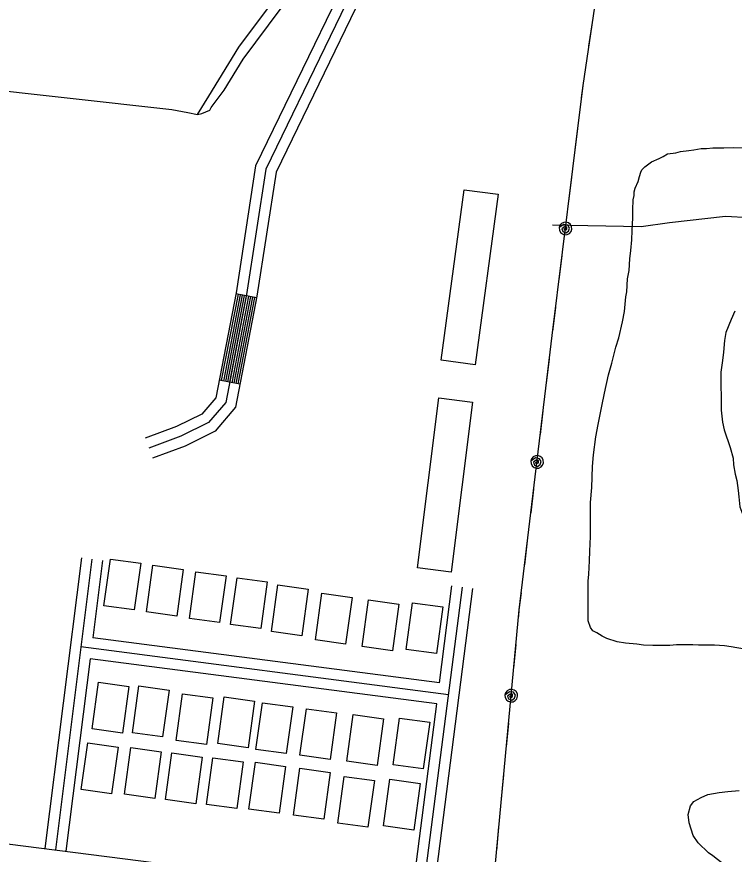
# Model space of a CAD drawing. Extents: x 3297735 to 3335592, y 670436 to 695807.
# Drawn here: x 3329828 to 3330846, y 686559 to 687748 of the extents above; entities that cross this region are included whole.
import ezdxf

# ---------------------------------------------------------------- set-up
doc = ezdxf.new("R2010")
doc.units = 0
for name, color, linetype in [('V-BLDG-OTLN', 7, 'Continuous'), ('V-ROAD-CNTR', 7, 'Continuous'), ('V-SITE-VEGE', 7, 'Continuous'), ('V-TOPO-SHOR', 7, 'Continuous'), ('V-UTIL-LINE', 7, 'Continuous')]:
    doc.layers.add(name, color=color, linetype=linetype)

msp = doc.modelspace()

# ---------------------------------------------------------------- linework, layer by layer
at = {"layer": 'V-BLDG-OTLN'}
for points in [[(3330430, 687260.3), (3330462.6, 687502.5), (3330510.9, 687496), (3330478.3, 687253.8)], [(3330396.5, 686965.4), (3330426.9, 687206.8), (3330474.6, 687200.8), (3330444.3, 686959.3)], [(3329951.4, 686911.7), (3329960.6, 686978), (3330003.6, 686972.1), (3329994.4, 686905.8)], [(3330011.9, 686902.9), (3330021, 686969.2), (3330064, 686963.2), (3330054.9, 686897)], [(3330072.6, 686893.7), (3330081.7, 686960), (3330124.7, 686954.1), (3330115.5, 686887.8)], [(3330131.2, 686885.3), (3330140.3, 686951.5), (3330183.3, 686945.6), (3330174.2, 686879.4)], [(3330189.2, 686875.1), (3330198.4, 686941.4), (3330241.4, 686935.5), (3330232.2, 686869.2)], [(3330251.5, 686863.2), (3330260.7, 686929.4), (3330303.6, 686923.5), (3330294.5, 686857.2)], [(3330317.9, 686853.8), (3330327, 686920.1), (3330370, 686914.2), (3330360.9, 686847.9)], [(3330380.4, 686849.8), (3330389.6, 686916), (3330432.6, 686910.1), (3330423.4, 686843.8)], [(3329934.6, 686736.8), (3329943.7, 686803.1), (3329986.7, 686797.2), (3329977.6, 686730.9)], [(3329991.7, 686731.5), (3330000.8, 686797.8), (3330043.8, 686791.8), (3330034.7, 686725.6)], [(3330053.9, 686720.6), (3330063, 686786.8), (3330106, 686780.9), (3330096.9, 686714.6)], [(3330112.9, 686716.1), (3330122.1, 686782.4), (3330165.1, 686776.4), (3330155.9, 686710.2)], [(3330167.2, 686707.8), (3330176.3, 686774.1), (3330219.3, 686768.1), (3330210.2, 686701.9)], [(3330229.6, 686699.4), (3330238.7, 686765.6), (3330281.7, 686759.7), (3330272.6, 686693.4)], [(3330296, 686690.9), (3330305.2, 686757.1), (3330348.2, 686751.2), (3330339, 686684.9)], [(3330361.8, 686685.9), (3330370.9, 686752.2), (3330413.9, 686746.3), (3330404.7, 686680)], [(3329919.2, 686650.7), (3329928.4, 686716.9), (3329971.4, 686711), (3329962.2, 686644.7)], [(3329980.6, 686644), (3329989.7, 686710.3), (3330032.7, 686704.4), (3330023.6, 686638.1)], [(3330038.8, 686636.4), (3330047.9, 686702.7), (3330090.9, 686696.7), (3330081.8, 686630.5)], [(3330097, 686629.6), (3330106.1, 686695.8), (3330149.1, 686689.9), (3330140, 686623.6)], [(3330157.2, 686623.1), (3330166.3, 686689.4), (3330209.3, 686683.4), (3330200.2, 686617.2)], [(3330220.4, 686614.6), (3330229.6, 686680.9), (3330272.6, 686674.9), (3330263.4, 686608.7)], [(3330283.2, 686603.2), (3330292.3, 686669.5), (3330335.3, 686663.5), (3330326.2, 686597.3)], [(3330348.1, 686599.2), (3330357.3, 686665.4), (3330400.3, 686659.5), (3330391.1, 686593.2)]]:
    msp.add_lwpolyline(points, close=True, dxfattribs=at)
at = {"layer": 'V-ROAD-CNTR'}
for p, q in [((3330168.2, 687349), (3330138.8, 687354.7)), ((3330144.5, 687226.2), (3330115.1, 687231.9))]:
    msp.add_line(p, q, dxfattribs=at)
for points in [[(3330398.8, 687974), (3330364, 687908.8), (3330181.2, 687531.9), (3330153.9, 687353.8), (3330124.2, 687200.4), (3330099.9, 687172), (3330060.6, 687152.4), (3330015.1, 687135.5)], [(3330376.4, 687963.9), (3330350.6, 687915.6), (3330166.7, 687536.4), (3330139.1, 687356.3), (3330110.3, 687207.2), (3330090.4, 687184), (3330054.6, 687166.2), (3330009.8, 687149.5)], [(3330406.5, 687956.6), (3330377.3, 687902), (3330195.7, 687527.4), (3330168.6, 687351.2), (3330138.2, 687193.7), (3330109.3, 687159.9), (3330066.6, 687138.6), (3330020.3, 687121.4)], [(3330141.7, 687354.1), (3330118, 687231.4)], [(3330144.7, 687353.5), (3330120.9, 687230.8)], [(3330147.6, 687353), (3330123.9, 687230.2)], [(3330150.5, 687352.4), (3330126.8, 687229.7)], [(3330153.5, 687351.8), (3330129.8, 687229.1)], [(3330156.4, 687351.3), (3330132.7, 687228.5)], [(3330159.4, 687350.7), (3330135.7, 687228)], [(3330162.3, 687350.1), (3330138.6, 687227.4)], [(3330165.3, 687349.5), (3330141.6, 687226.8)], [(3329919.5, 686979.8), (3329867.6, 686566.8)], [(3329934.4, 686977.9), (3329882.5, 686565)], [(3329949.3, 686976), (3329935.5, 686866.3)], [(3330403.6, 686498.5), (3330460.3, 686938.2)], [(3330427.6, 686802.1), (3330445.4, 686940.1)], [(3330418.5, 686496.6), (3330475.2, 686936.3)], [(3330427.6, 686802.1), (3329935.5, 686866.3)], [(3330440.6, 686785.2), (3329918.8, 686853.3)], [(3329931.8, 686836.5), (3329897.4, 686563.1)], [(3330423.8, 686772.3), (3329931.8, 686836.5)], [(3330388.7, 686500.4), (3330423.8, 686772.3)], [(3328717, 686709.6), (3329342.7, 686634), (3330356.3, 686504.4), (3330932.4, 686432.7)]]:
    msp.add_lwpolyline(points, dxfattribs=at)
at = {"layer": 'V-SITE-VEGE'}
for points in [[(3330702.3, 687462.4), (3330702.2, 687474.2), (3330702.8, 687488), (3330704.1, 687494.2), (3330704.1, 687499.7), (3330705.4, 687504.6), (3330709.5, 687514.3), (3330711.5, 687521.2), (3330713.6, 687527.5), (3330714.9, 687530.9), (3330719, 687535.1), (3330723.1, 687537.9), (3330728.6, 687542.1), (3330739.7, 687547), (3330745.2, 687549.8), (3330751.4, 687553.3), (3330763.1, 687554.8), (3330770, 687556.9), (3330781.7, 687558.4), (3330788.6, 687559.1), (3330799, 687561.3), (3330806.6, 687561.3), (3330815.6, 687562.1), (3330831.4, 687562.2), (3330845.3, 687562.3), (3330868.8, 687561.8)], [(3330860.4, 686850), (3330841.7, 686853.4), (3330832, 686854.7), (3330818.2, 686855.9), (3330795.4, 686855.8), (3330787.1, 686856.4), (3330764.3, 686856.2), (3330754.6, 686855.5), (3330730.4, 686855.3), (3330717.3, 686855.9), (3330707.6, 686857.2), (3330691.7, 686858.4), (3330679.9, 686860.4), (3330665.4, 686865.1), (3330658.5, 686868.5), (3330650.8, 686873.3), (3330645.3, 686876), (3330641.8, 686880.9), (3330638.9, 686890.5), (3330638.5, 686946.5), (3330639.8, 686956.8), (3330640.4, 686975.5), (3330641, 686989.3), (3330642.2, 687010.1), (3330641.8, 687058.4), (3330643.7, 687079.9), (3330644.9, 687109.6), (3330646.1, 687126.2), (3330649.4, 687151.8), (3330652.7, 687169.1), (3330658, 687195.4), (3330662.1, 687213.4), (3330667.4, 687239.7), (3330672.1, 687256.3), (3330678.1, 687279.1), (3330682.2, 687292.3), (3330687.5, 687315.1), (3330690.2, 687329.7), (3330692.1, 687350.4), (3330693.4, 687357.3), (3330694.7, 687376), (3330696.7, 687387.7), (3330697.9, 687404.3), (3330699.2, 687416.1), (3330700.5, 687431.3), (3330701.1, 687444.4), (3330702.3, 687462.4)], [(3330847, 687330.2), (3330841.6, 687318.4), (3330834.1, 687299.7), (3330832.1, 687288.6), (3330830.9, 687272), (3330829.6, 687260.2), (3330827, 687243.6), (3330827.4, 687189.7), (3330829.6, 687172.5), (3330831.7, 687161.5)], [(3330831.7, 687161.5), (3330840.2, 687136.6), (3330844.5, 687121.5), (3330845.2, 687111.8), (3330847.4, 687098.7), (3330849.6, 687089.7), (3330851.7, 687075.2), (3330852.5, 687066.3), (3330854, 687052.4), (3330870.9, 687007)], [(3330851.8, 686529.4), (3330833, 686543), (3330815.6, 686556.7), (3330809.4, 686560.8), (3330794.8, 686575.2), (3330787.8, 686585.5), (3330782.1, 686603.5), (3330780.6, 686615.2), (3330784, 686627.7), (3330788.8, 686633.9), (3330799.1, 686639.5), (3330808.7, 686643.7), (3330824.6, 686646.6), (3330837, 686648.1), (3330852.9, 686649.6)]]:
    msp.add_lwpolyline(points, dxfattribs=at)
at = {"layer": 'V-TOPO-SHOR'}
for points in [[(3330084, 687609.3), (3330100.3, 687635.5), (3330142.8, 687704.9), (3330268.2, 687872.9), (3330328.4, 687964.4), (3330342.3, 687965.6), (3330349.7, 687961.9)], [(3330084, 687609.3), (3330090.2, 687610.8), (3330101.8, 687615.6), (3330103.8, 687619.1), (3330122.1, 687643.9), (3330149.1, 687687.9), (3330221, 687784.9), (3330312.4, 687906.8), (3330344.2, 687956.3), (3330349.7, 687961.9)], [(3328956.2, 687752.7), (3329061, 687737.8), (3329185.7, 687723.7), (3329276.8, 687714.8), (3329322.8, 687706.9), (3329346.8, 687700.2), (3329390.7, 687690.3), (3329417.4, 687689.1), (3329438.6, 687689.3), (3329472.8, 687691.6), (3329607.1, 687668.7), (3329638.7, 687663.5), (3329653.4, 687662.5), (3329662.6, 687662.9), (3329670.1, 687666.4), (3329685.2, 687667.2), (3329754.5, 687649.3), (3330047.7, 687616.6), (3330070.3, 687612), (3330084, 687609.3)], [(3330754.1, 687456.1), (3330833.8, 687464.9), (3330867.3, 687463.1), (3330899.4, 687456.5), (3331011.5, 687429.4), (3331045.7, 687420.8), (3331081.1, 687422.4), (3331102.9, 687423.3), (3331126.2, 687420.7), (3331143.9, 687417.5), (3331152.8, 687415.5), (3331165.8, 687411.5), (3331173.3, 687406.8), (3331236.8, 687317.9)], [(3330588.3, 687452.8), (3330713.9, 687450.3), (3330754.1, 687456.1)]]:
    msp.add_lwpolyline(points, dxfattribs=at)
at = {"layer": 'V-UTIL-LINE'}
for points in [[(3330475, 685655.1), (3330447.7, 685743.3), (3330401.5, 685941.4), (3330443.1, 686234.1), (3330505.3, 686525.7), (3330541, 686906), (3330587.8, 687295.4), (3330631.5, 687650.3), (3330688.9, 688037.2), (3330544.4, 688246.5), (3330445.8, 688552.1), (3329849.5, 689477.3), (3329408, 690171.6), (3328970.9, 690864.9), (3328673.3, 691304), (3328183.4, 692092.3), (3327926.6, 692482.3), (3327675, 692862.7), (3327176.6, 693626), (3326955.5, 694013.2), (3326951.1, 694022.1)], [(3330639.8, 687706.4), (3330644.8, 687740)], [(3330629.4, 687633.1), (3330631.5, 687650.3), (3330634, 687666.8)], [(3330620.4, 687559.7), (3330624.5, 687593.5)], [(3330611.3, 687486.3), (3330615.5, 687520)], [(3330606.6, 687447.6), (3330604, 687446.2), (3330606.1, 687445.2), (3330608.5, 687446.5), (3330608.5, 687449.4), (3330605.2, 687450), (3330601.4, 687447.2), (3330602.7, 687443.1), (3330607.2, 687441.3), (3330610.9, 687443.9), (3330612.4, 687448.1), (3330609.8, 687452.2), (3330604.4, 687453.2), (3330597.6, 687448.7), (3330597.9, 687445.2), (3330599.5, 687442), (3330602.1, 687439.7), (3330605.5, 687438.6), (3330609, 687438.9), (3330612.1, 687440.5), (3330614.4, 687443.1), (3330615.5, 687446.5), (3330615.2, 687450), (3330613.7, 687453.1), (3330611, 687455.4), (3330607.7, 687456.5), (3330604.2, 687456.2), (3330601, 687454.6), (3330598.7, 687452), (3330597.6, 687448.7)], [(3330597.6, 687375.1), (3330601.8, 687408.8)], [(3330588.6, 687301.7), (3330592.8, 687335.4)], [(3330579.8, 687228.2), (3330583.8, 687261.9)], [(3330570.9, 687154.7), (3330575, 687188.5)], [(3330566.3, 687116), (3330563.7, 687114.7), (3330565.8, 687113.6), (3330568.2, 687114.9), (3330568.2, 687117.9), (3330564.9, 687118.4), (3330561.1, 687115.6), (3330562.4, 687111.6), (3330566.9, 687109.7), (3330570.6, 687112.4), (3330572.1, 687116.6), (3330569.5, 687120.6), (3330564.1, 687121.6), (3330557.3, 687117.1), (3330557.6, 687113.6), (3330559.2, 687110.4), (3330561.9, 687108.2), (3330565.2, 687107.1), (3330568.7, 687107.3), (3330571.8, 687108.9), (3330574.1, 687111.6), (3330575.2, 687114.9), (3330574.9, 687118.4), (3330573.3, 687121.6), (3330570.7, 687123.8), (3330567.3, 687124.9), (3330563.8, 687124.7), (3330560.7, 687123.1), (3330558.4, 687120.4), (3330557.3, 687117.1)], [(3330557.6, 687043.5), (3330561.6, 687077.3)], [(3330548.7, 686970), (3330552.8, 687003.8)], [(3330540.1, 686896.5), (3330541, 686906), (3330543.9, 686930.3)], [(3330533.2, 686822.9), (3330536.4, 686856.7)], [(3330529.6, 686784), (3330527, 686782.6), (3330529.1, 686781.6), (3330531.5, 686783), (3330531.5, 686786), (3330528.1, 686786.4), (3330524.4, 686783.5), (3330525.8, 686779.5), (3330530.4, 686777.8), (3330534, 686780.5), (3330535.4, 686784.8), (3330532.7, 686788.8), (3330527.2, 686789.6), (3330520.6, 686784.9), (3330521, 686781.4), (3330522.6, 686778.3), (3330525.3, 686776.1), (3330528.7, 686775.1), (3330532.2, 686775.4), (3330535.3, 686777.1), (3330537.5, 686779.8), (3330538.5, 686783.2), (3330538.2, 686786.7), (3330536.5, 686789.8), (3330533.8, 686792), (3330530.4, 686793), (3330526.9, 686792.6), (3330523.8, 686791), (3330521.6, 686788.3), (3330520.6, 686784.9)], [(3330522.7, 686711.4), (3330525.9, 686745.2)], [(3330515.8, 686637.7), (3330519, 686671.5)], [(3330508.9, 686564), (3330512, 686597.9)]]:
    msp.add_lwpolyline(points, dxfattribs=at)

doc.saveas('drawing.dxf')
